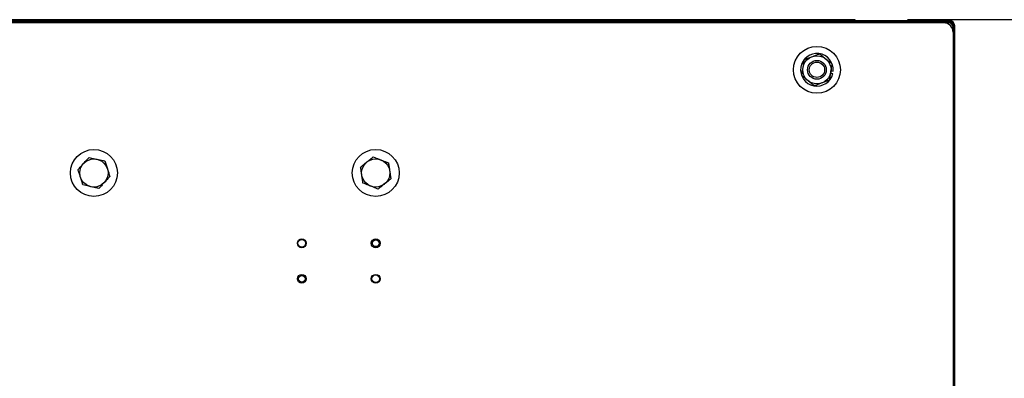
# Model space of a CAD drawing. Header units: inches. Extents: x 170 to 288, y 234 to 248.
# Tile 478 of 480: x 259.995 to 260.869, y 244.905 to 245.224. Entities that reach past the tile are written whole.
import ezdxf

# ---------------------------------------------------------------- set-up
doc = ezdxf.new("R2010")
doc.units = ezdxf.units.IN
doc.header["$LTSCALE"] = 0.25
doc.header["$MEASUREMENT"] = 0
doc.layers.add('ANNOTATIONS', color=1, linetype='Continuous')
doc.layers.add('STANDARD Z GUIDE MOTOR RH', color=7, linetype='Continuous')
doc.styles.add('ARIAL', font='arial.ttf', dxfattribs={"height": 0.09375})
doc.dimstyles.new('STANDARD$0', dxfattribs={"dimtxt": 0.09375, "dimasz": 0.09375, "dimexe": 0.03125, "dimexo": 0.046875, "dimgap": 0.09, "dimtad": 0, "dimtih": 1, "dimtoh": 1, "dimdec": 4, "dimzin": 0, "dimdsep": 46, "dimtxsty": 'ARIAL', "dimcen": 0.09, "dimadec": 0, "dimazin": 0, "dimtfac": 1, "dimtdec": 4, "dimtofl": 0, "dimtmove": 0, "dimatfit": 1, "dimfxl": 1, "dimtolj": 1, "dimtzin": 0, "dimarcsym": 0})

# ---------------------------------------------------------------- blocks, each defined once
blk = doc.blocks.new('*D45')
at = {"layer": 'ANNOTATIONS', "color": 0, "lineweight": -2, "transparency": 16777216}
for p, q in [((260.78295, 245.22383), (261.38122, 245.22383)), ((261.34997, 245.13008), (261.34997, 244.83806)), ((261.34997, 244.26903), (261.34997, 244.56105)), ((259.66628, 244.17528), (261.38122, 244.17528))]:
    blk.add_line(p, q, dxfattribs=at)
at = {"layer": 'ANNOTATIONS', "color": 0, "transparency": 16777216}
for points in [[(261.33434, 245.13008), (261.36559, 245.13008), (261.34997, 245.22383)], [(261.33434, 244.26903), (261.36559, 244.26903), (261.34997, 244.17528)]]:
    blk.add_solid(points, dxfattribs=at)
at = {"layer": 'defpoints', "color": 0, "transparency": 16777216}
for p in [(260.73607, 245.22383), (261.34997, 245.22383), (259.6194, 244.17528)]:
    blk.add_point(p, dxfattribs=at)
at = {"layer": 'ANNOTATIONS', "color": 0, "transparency": 16777216, "insert": (261.34997, 244.69956), "char_height": 0.09375, "attachment_point": 5, "style": 'ARIAL'}
blk.add_mtext('\\A1;HEADROOM', dxfattribs=at)

msp = doc.modelspace()

# ---------------------------------------------------------------- linework, layer by layer
at = {"layer": 'STANDARD Z GUIDE MOTOR RH'}
for p, q in [((260.8192, 245.22095), (259.6194, 245.22095)), ((259.62429, 245.22383), (260.73607, 245.22383)), ((259.62429, 245.22311), (260.81992, 245.22311)), ((259.62429, 245.22239), (260.81992, 245.22239)), ((259.62429, 245.22167), (260.8194, 245.22167)), ((260.65742, 245.22239), (260.65742, 245.22311)), ((260.73607, 245.22383), (260.73607, 245.22311)), ((260.7567, 245.22167), (260.7567, 245.22095)), ((260.8192, 245.22167), (260.8192, 245.22095)), ((260.8194, 245.22239), (260.8194, 245.22167)), ((260.81992, 245.22239), (260.81992, 245.22311)), ((260.82481, 245.21822), (260.82409, 245.21822)), ((260.82409, 244.22447), (260.82409, 245.21822)), ((260.82481, 244.22447), (260.82481, 245.21822)), ((260.82337, 245.21678), (260.82409, 245.21678)), ((260.82337, 245.21678), (260.82337, 244.22512)), ((260.71472, 245.17631), (260.71661, 245.17586)), ((260.71503, 245.17826), (260.71697, 245.1781))]:
    msp.add_line(p, q, dxfattribs=at)
for centre, radius in [((260.70254, 245.17927), 0.02083), ((260.70254, 245.17927), 0.0125), ((260.70254, 245.17927), 0.00833), ((260.70254, 245.17927), 0.00681), ((260.06111, 245.08762), 0.02083), ((260.31111, 245.08762), 0.02083), ((260.06111, 245.08762), 0.0125), ((260.31111, 245.08762), 0.0125), ((260.24549, 245.02512), 0.00391), ((260.24549, 245.02512), 0.00341), ((260.31111, 245.02512), 0.00391), ((260.31111, 245.02512), 0.00295), ((260.24549, 244.99362), 0.00391), ((260.24549, 244.99362), 0.00295), ((260.31111, 244.99362), 0.00391), ((260.31111, 244.99362), 0.00341)]:
    msp.add_circle(centre, radius, dxfattribs=at)
for centre, radius, start, end in [((260.81504, 245.21262), 0.00833, 0, 90), ((260.8192, 245.21678), 0.00489, 0, 90), ((260.8192, 245.21678), 0.00417, 0, 90), ((260.81992, 245.21822), 0.00489, 0, 90), ((260.81992, 245.21822), 0.00417, 0, 90), ((260.70254, 245.17927), 0.01448, 355.3771, 346.3771)]:
    msp.add_arc(centre, radius, start, end, dxfattribs=at)
for points, knots in [([(260.69808, 245.19095), (260.69903, 245.19131), (260.70095, 245.19204), (260.70318, 245.19289), (260.70446, 245.19338), (260.70483, 245.19352)], [0, 0, 0, 0, 0.40629, 0.827275, 1, 1, 1, 1]), ([(260.70483, 245.19352), (260.7057, 245.19281), (260.70747, 245.19137), (260.7094, 245.18979), (260.7104, 245.18899), (260.71042, 245.18896)], [0, 0, 0, 0, 0.484337, 0.986328, 1, 1, 1, 1]), ([(260.6902, 245.18125), (260.69022, 245.18141), (260.69039, 245.18248), (260.69071, 245.18447), (260.69107, 245.18667), (260.69127, 245.18795), (260.69134, 245.18837)], [0, 0, 0, 0, 0.066527, 0.435281, 0.814552, 1, 1, 1, 1]), ([(260.69134, 245.18837), (260.69239, 245.18877), (260.69452, 245.18959), (260.69685, 245.19048), (260.69805, 245.19093), (260.69808, 245.19095)], [0, 0, 0, 0, 0.484341, 0.986329, 1, 1, 1, 1]), ([(260.71042, 245.18896), (260.71121, 245.18833), (260.7128, 245.18703), (260.71466, 245.18552), (260.71572, 245.18466), (260.71602, 245.18441)], [0, 0, 0, 0, 0.406298, 0.827263, 1, 1, 1, 1]), ([(260.71488, 245.17729), (260.71491, 245.17745), (260.71508, 245.17852), (260.7154, 245.18051), (260.71575, 245.18271), (260.71596, 245.18399), (260.71602, 245.18441)], [0, 0, 0, 0, 0.066538, 0.435281, 0.814552, 1, 1, 1, 1]), ([(260.68905, 245.17412), (260.68915, 245.17473), (260.68938, 245.17615), (260.68976, 245.17853), (260.69005, 245.18034), (260.6902, 245.18125)], [0, 0, 0, 0, 0.26546, 0.628076, 1, 1, 1, 1]), ([(260.71373, 245.17016), (260.71383, 245.17076), (260.71406, 245.17219), (260.71444, 245.17457), (260.71473, 245.17637), (260.71488, 245.17729)], [0, 0, 0, 0, 0.265463, 0.628082, 1, 1, 1, 1]), ([(260.69465, 245.16957), (260.69387, 245.17021), (260.69227, 245.17151), (260.69041, 245.17301), (260.68936, 245.17387), (260.68905, 245.17412)], [0, 0, 0, 0, 0.406297, 0.82727, 1, 1, 1, 1]), ([(260.70025, 245.16502), (260.69938, 245.16572), (260.6976, 245.16717), (260.69567, 245.16874), (260.69468, 245.16955), (260.69465, 245.16957)], [0, 0, 0, 0, 0.484341, 0.986328, 1, 1, 1, 1]), ([(260.70699, 245.16759), (260.70605, 245.16723), (260.70413, 245.1665), (260.70189, 245.16564), (260.70062, 245.16516), (260.70025, 245.16502)], [0, 0, 0, 0, 0.40629, 0.827266, 1, 1, 1, 1]), ([(260.71373, 245.17016), (260.71269, 245.16976), (260.71055, 245.16895), (260.70822, 245.16806), (260.70702, 245.1676), (260.70699, 245.16759)], [0, 0, 0, 0, 0.484341, 0.986319, 1, 1, 1, 1]), ([(260.04701, 245.09072), (260.0478, 245.09158), (260.0494, 245.09333), (260.05105, 245.09514), (260.05188, 245.09605)], [0, 0, 0, 0, 0.495458, 1, 1, 1, 1]), ([(260.05188, 245.09605), (260.052, 245.09617), (260.05287, 245.09713), (260.05452, 245.09893), (260.056, 245.10056), (260.05675, 245.10138)], [0, 0, 0, 0, 0.070086, 0.530781, 1, 1, 1, 1]), ([(260.05675, 245.10138), (260.0585, 245.10099), (260.06082, 245.10048), (260.06321, 245.09995), (260.0638, 245.09983)], [0, 0, 0, 0, 0.753695, 1, 1, 1, 1]), ([(260.0638, 245.09983), (260.06564, 245.09942), (260.06802, 245.0989), (260.07032, 245.09839), (260.07084, 245.09827)], [0, 0, 0, 0, 0.770637, 1, 1, 1, 1]), ([(260.07084, 245.09827), (260.0712, 245.09716), (260.07191, 245.0949), (260.07265, 245.09257), (260.07303, 245.0914)], [0, 0, 0, 0, 0.495453, 1, 1, 1, 1]), ([(260.29768, 245.09291), (260.2986, 245.09364), (260.30045, 245.09511), (260.30237, 245.09664), (260.30333, 245.0974)], [0, 0, 0, 0, 0.495461, 1, 1, 1, 1]), ([(260.30333, 245.0974), (260.30347, 245.09751), (260.30448, 245.09832), (260.30639, 245.09984), (260.30812, 245.1012), (260.30898, 245.10189)], [0, 0, 0, 0, 0.070095, 0.530793, 1, 1, 1, 1]), ([(260.30898, 245.10189), (260.31065, 245.10124), (260.31287, 245.10036), (260.31514, 245.09947), (260.3157, 245.09925)], [0, 0, 0, 0, 0.753688, 1, 1, 1, 1]), ([(260.3157, 245.09925), (260.31745, 245.09855), (260.31972, 245.09766), (260.32191, 245.09679), (260.32241, 245.0966)], [0, 0, 0, 0, 0.770642, 1, 1, 1, 1]), ([(260.32241, 245.0966), (260.32258, 245.09544), (260.32293, 245.0931), (260.32329, 245.09068), (260.32347, 245.08946)], [0, 0, 0, 0, 0.4954569, 1, 1, 1, 1]), ([(260.0492, 245.08384), (260.04914, 245.084), (260.04875, 245.08524), (260.04801, 245.08757), (260.04735, 245.08966), (260.04701, 245.09072)], [0, 0, 0, 0, 0.070091, 0.530793, 1, 1, 1, 1]), ([(260.07303, 245.0914), (260.07308, 245.09123), (260.07347, 245.09), (260.07421, 245.08767), (260.07487, 245.08557), (260.07521, 245.08452)], [0, 0, 0, 0, 0.07009, 0.530788, 1, 1, 1, 1]), ([(260.29875, 245.08578), (260.29872, 245.08595), (260.29853, 245.08723), (260.29817, 245.08964), (260.29785, 245.09182), (260.29768, 245.09291)], [0, 0, 0, 0, 0.070097, 0.530791, 1, 1, 1, 1]), ([(260.32347, 245.08946), (260.3235, 245.08929), (260.32369, 245.08801), (260.32405, 245.08559), (260.32437, 245.08342), (260.32454, 245.08232)], [0, 0, 0, 0, 0.070096, 0.530792, 1, 1, 1, 1]), ([(260.05138, 245.07696), (260.05102, 245.07808), (260.05031, 245.08033), (260.04957, 245.08266), (260.0492, 245.08384)], [0, 0, 0, 0, 0.495453, 1, 1, 1, 1]), ([(260.07034, 245.07919), (260.07023, 245.07906), (260.06935, 245.0781), (260.0677, 245.0763), (260.06622, 245.07468), (260.06547, 245.07386)], [0, 0, 0, 0, 0.070089, 0.53079, 1, 1, 1, 1]), ([(260.07521, 245.08452), (260.07442, 245.08365), (260.07282, 245.0819), (260.07117, 245.0801), (260.07034, 245.07919)], [0, 0, 0, 0, 0.495453, 1, 1, 1, 1]), ([(260.29981, 245.07864), (260.29964, 245.0798), (260.29929, 245.08214), (260.29893, 245.08456), (260.29875, 245.08578)], [0, 0, 0, 0, 0.4954576, 1, 1, 1, 1]), ([(260.30652, 245.07599), (260.30596, 245.07621), (260.30369, 245.07711), (260.30148, 245.07798), (260.29981, 245.07864)], [0, 0, 0, 0, 0.246305, 1, 1, 1, 1]), ([(260.32454, 245.08232), (260.32362, 245.08159), (260.32177, 245.08012), (260.31985, 245.0786), (260.31889, 245.07783)], [0, 0, 0, 0, 0.495453, 1, 1, 1, 1]), ([(260.05843, 245.07541), (260.05784, 245.07554), (260.05545, 245.07606), (260.05313, 245.07657), (260.05138, 245.07696)], [0, 0, 0, 0, 0.246305, 1, 1, 1, 1]), ([(260.06547, 245.07386), (260.06495, 245.07397), (260.06265, 245.07448), (260.06026, 245.075), (260.05843, 245.07541)], [0, 0, 0, 0, 0.229362, 1, 1, 1, 1]), ([(260.31324, 245.07334), (260.31274, 245.07354), (260.31055, 245.0744), (260.30828, 245.0753), (260.30652, 245.07599)], [0, 0, 0, 0, 0.229356, 1, 1, 1, 1]), ([(260.31889, 245.07783), (260.31875, 245.07772), (260.31774, 245.07692), (260.31583, 245.0754), (260.31411, 245.07403), (260.31324, 245.07334)], [0, 0, 0, 0, 0.0700948, 0.5307852, 1, 1, 1, 1])]:
    msp.add_open_spline(points, degree=3, knots=knots, dxfattribs=at)

# ---------------------------------------------------------------- dimensions: what is measured, and where the dimension line sits
at = {"layer": 'ANNOTATIONS'}
dim = msp.add_linear_dim(base=(261.34997, 245.22383), p1=(259.6194, 244.17528), p2=(260.73607, 245.22383), angle=90, text='HEADROOM', dimstyle='STANDARD$0', dxfattribs=at)
dim.commit()
dim.dimension.update_dxf_attribs({"geometry": '*D45', "text_midpoint": (261.34997, 244.69956)})

doc.saveas('drawing.dxf')
